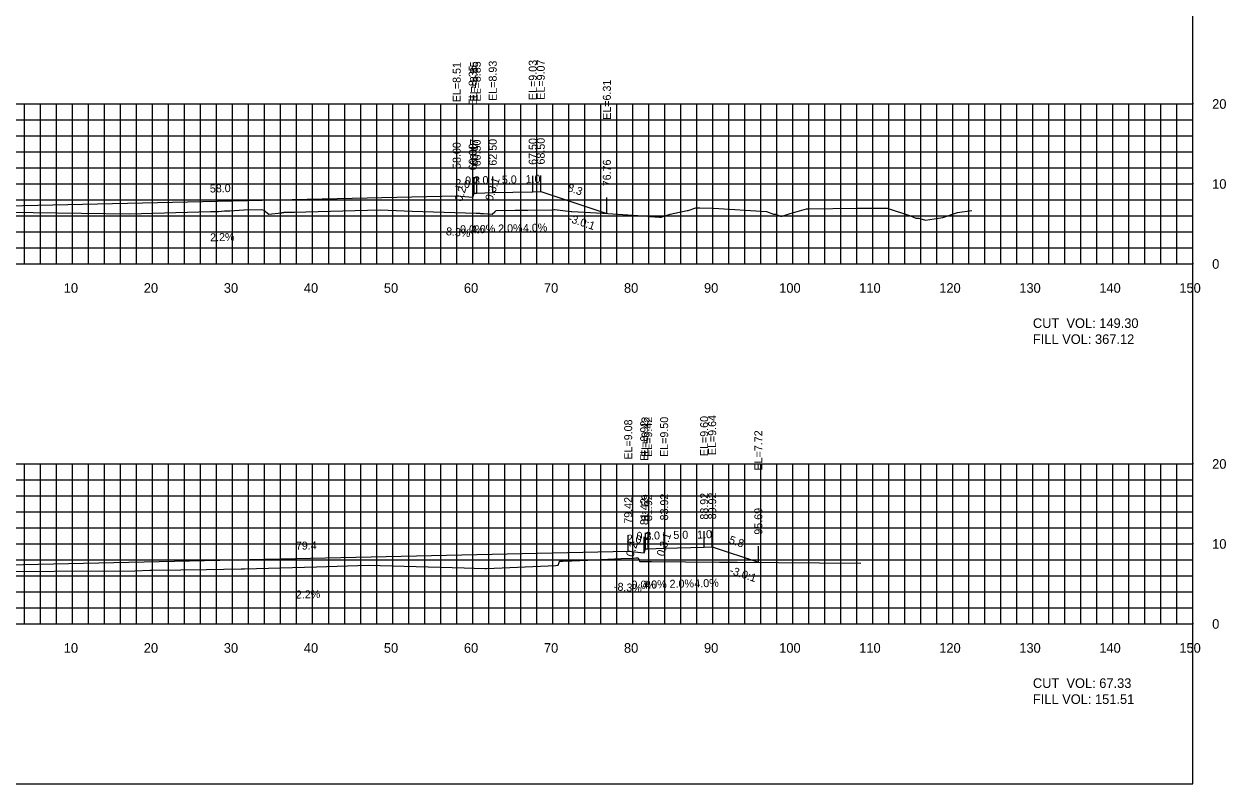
# Model space of a CAD drawing. Extents: x 1797419 to 1809236, y 248759 to 251512.
# Drawn here: x 1807054.9 to 1807205.1, y 250417.3 to 250512.3 of the extents above; entities that cross this region are included whole.
import ezdxf

# ---------------------------------------------------------------- set-up
doc = ezdxf.new("R2010")
doc.units = 0
for name, color, linetype in [('10', 7, 'Continuous'), ('3', 7, 'Continuous'), ('31', 7, 'Continuous'), ('4', 7, 'Continuous'), ('60', 7, 'Continuous'), ('ANNO-TXT', 7, 'Continuous'), ('CL-CNST', 7, 'Continuous'), ('Level 62', 7, 'Continuous'), ('M-ROADS', 7, 'Continuous')]:
    doc.layers.add(name, color=color, linetype=linetype)

msp = doc.modelspace()

# ---------------------------------------------------------------- linework, layer by layer
for p, q in [((1807111.17, 250491.1), (1807111.17, 250493.1)), ((1807111.5, 250491.1), (1807111.5, 250493.1)), ((1807113.5, 250491.18), (1807113.5, 250493.18)), ((1807118.5, 250491.28), (1807118.5, 250493.28)), ((1807119.5, 250491.32), (1807119.5, 250493.32)), ((1807109, 250490.77), (1807109, 250492.77)), ((1807111, 250490.6), (1807111, 250492.6)), ((1807127.76, 250488.57), (1807127.76, 250490.57)), ((1807130.43, 250446.34), (1807130.43, 250448.34)), ((1807132.43, 250446.17), (1807132.43, 250448.17)), ((1807132.59, 250446.67), (1807132.59, 250448.67)), ((1807132.92, 250446.67), (1807132.92, 250448.67)), ((1807134.92, 250446.75), (1807134.92, 250448.75)), ((1807139.92, 250446.85), (1807139.92, 250448.85)), ((1807140.92, 250446.89), (1807140.92, 250448.89)), ((1807146.69, 250444.97), (1807146.69, 250446.97))]:
    msp.add_line(p, q)
msp.add_lwpolyline([(1806901, 250417.26), (1807201, 250417.26), (1807201, 250607.26), (1806901, 250607.26)], close=True)
at = {"layer": '60'}
for p, q in [((1807201, 250482.26), (1807201, 250502.26)), ((1807201.06, 250502.26), (1807201, 250502.26)), ((1807201.06, 250492.26), (1807201, 250492.26)), ((1806901, 250482.26), (1807201, 250482.26)), ((1807061, 250482.2), (1807061, 250482.26)), ((1807071, 250482.2), (1807071, 250482.26)), ((1807081, 250482.2), (1807081, 250482.26)), ((1807091, 250482.2), (1807091, 250482.26)), ((1807101, 250482.2), (1807101, 250482.26)), ((1807111, 250482.2), (1807111, 250482.26)), ((1807121, 250482.2), (1807121, 250482.26)), ((1807131, 250482.2), (1807131, 250482.26)), ((1807141, 250482.2), (1807141, 250482.26)), ((1807151, 250482.2), (1807151, 250482.26)), ((1807161, 250482.2), (1807161, 250482.26)), ((1807171, 250482.2), (1807171, 250482.26)), ((1807181, 250482.2), (1807181, 250482.26)), ((1807191, 250482.2), (1807191, 250482.26)), ((1807201, 250482.2), (1807201, 250482.26)), ((1807201.06, 250482.26), (1807201, 250482.26)), ((1807201, 250437.26), (1807201, 250457.26)), ((1807201.06, 250457.26), (1807201, 250457.26)), ((1807201.06, 250447.26), (1807201, 250447.26)), ((1806901, 250437.26), (1807201, 250437.26)), ((1807061, 250437.2), (1807061, 250437.26)), ((1807071, 250437.2), (1807071, 250437.26)), ((1807081, 250437.2), (1807081, 250437.26)), ((1807091, 250437.2), (1807091, 250437.26)), ((1807101, 250437.2), (1807101, 250437.26)), ((1807111, 250437.2), (1807111, 250437.26)), ((1807121, 250437.2), (1807121, 250437.26)), ((1807131, 250437.2), (1807131, 250437.26)), ((1807141, 250437.2), (1807141, 250437.26)), ((1807151, 250437.2), (1807151, 250437.26)), ((1807161, 250437.2), (1807161, 250437.26)), ((1807171, 250437.2), (1807171, 250437.26)), ((1807181, 250437.2), (1807181, 250437.26)), ((1807191, 250437.2), (1807191, 250437.26)), ((1807201, 250437.2), (1807201, 250437.26)), ((1807201.06, 250437.26), (1807201, 250437.26))]:
    msp.add_line(p, q, dxfattribs=at)
at = {"layer": 'CL-CNST'}
for points in [[(1806966.39, 250489.88), (1806970.5, 250488.51), (1806971.5, 250488.47), (1806976.5, 250488.37), (1806978.5, 250488.29), (1806978.83, 250488.29), (1806979, 250487.79), (1806981, 250487.95), (1807051, 250489.49), (1807109, 250490.77), (1807111, 250490.6), (1807111.17, 250491.1), (1807111.5, 250491.1), (1807113.5, 250491.18), (1807118.5, 250491.28), (1807119.5, 250491.32), (1807127.76, 250488.57)], [(1806968.13, 250444.4), (1806970.5, 250443.61), (1806971.5, 250443.57), (1806976.5, 250443.47), (1806978.5, 250443.39), (1806978.83, 250443.39), (1806979, 250442.89), (1806981, 250443.05), (1807051, 250444.59), (1807130.43, 250446.34), (1807132.43, 250446.17), (1807132.59, 250446.67), (1807132.92, 250446.67), (1807134.92, 250446.75), (1807139.92, 250446.85), (1807140.92, 250446.89), (1807146.69, 250444.97)]]:
    msp.add_lwpolyline(points, dxfattribs=at)
at = {"layer": 'Level 62'}
for p, q in [((1806901, 250502.26), (1807201, 250502.26)), ((1807055, 250482.26), (1807055, 250502.26)), ((1807057, 250482.26), (1807057, 250502.26)), ((1807059, 250482.26), (1807059, 250502.26)), ((1807061, 250482.26), (1807061, 250502.26)), ((1807063, 250482.26), (1807063, 250502.26)), ((1807065, 250482.26), (1807065, 250502.26)), ((1807067, 250482.26), (1807067, 250502.26)), ((1807069, 250482.26), (1807069, 250502.26)), ((1807071, 250482.26), (1807071, 250502.26)), ((1807073, 250482.26), (1807073, 250502.26)), ((1807075, 250482.26), (1807075, 250502.26)), ((1807077, 250482.26), (1807077, 250502.26)), ((1807079, 250482.26), (1807079, 250502.26)), ((1807081, 250482.26), (1807081, 250502.26)), ((1807083, 250482.26), (1807083, 250502.26)), ((1807085, 250482.26), (1807085, 250502.26)), ((1807087, 250482.26), (1807087, 250502.26)), ((1807089, 250482.26), (1807089, 250502.26)), ((1807091, 250482.26), (1807091, 250502.26)), ((1807093, 250482.26), (1807093, 250502.26)), ((1807095, 250482.26), (1807095, 250502.26)), ((1807097, 250482.26), (1807097, 250502.26)), ((1807099, 250482.26), (1807099, 250502.26)), ((1807101, 250482.26), (1807101, 250502.26)), ((1807103, 250482.26), (1807103, 250502.26)), ((1807105, 250482.26), (1807105, 250502.26)), ((1807107, 250482.26), (1807107, 250502.26)), ((1807109, 250482.26), (1807109, 250502.26)), ((1807111, 250482.26), (1807111, 250502.26)), ((1807113, 250482.26), (1807113, 250502.26)), ((1807115, 250482.26), (1807115, 250502.26)), ((1807117, 250482.26), (1807117, 250502.26)), ((1807119, 250482.26), (1807119, 250502.26)), ((1807121, 250482.26), (1807121, 250502.26)), ((1807123, 250482.26), (1807123, 250502.26)), ((1807125, 250482.26), (1807125, 250502.26)), ((1807127, 250482.26), (1807127, 250502.26)), ((1807129, 250482.26), (1807129, 250502.26)), ((1807131, 250482.26), (1807131, 250502.26)), ((1807133, 250482.26), (1807133, 250502.26)), ((1807135, 250482.26), (1807135, 250502.26)), ((1807137, 250482.26), (1807137, 250502.26)), ((1807139, 250482.26), (1807139, 250502.26)), ((1807141, 250482.26), (1807141, 250502.26)), ((1807143, 250482.26), (1807143, 250502.26)), ((1807145, 250482.26), (1807145, 250502.26)), ((1807147, 250482.26), (1807147, 250502.26)), ((1807149, 250482.26), (1807149, 250502.26)), ((1807151, 250482.26), (1807151, 250502.26)), ((1807153, 250482.26), (1807153, 250502.26)), ((1807155, 250482.26), (1807155, 250502.26)), ((1807157, 250482.26), (1807157, 250502.26)), ((1807159, 250482.26), (1807159, 250502.26)), ((1807161, 250482.26), (1807161, 250502.26)), ((1807163, 250482.26), (1807163, 250502.26)), ((1807165, 250482.26), (1807165, 250502.26)), ((1807167, 250482.26), (1807167, 250502.26)), ((1807169, 250482.26), (1807169, 250502.26)), ((1807171, 250482.26), (1807171, 250502.26)), ((1807173, 250482.26), (1807173, 250502.26)), ((1807175, 250482.26), (1807175, 250502.26)), ((1807177, 250482.26), (1807177, 250502.26)), ((1807179, 250482.26), (1807179, 250502.26)), ((1807181, 250482.26), (1807181, 250502.26)), ((1807183, 250482.26), (1807183, 250502.26)), ((1807185, 250482.26), (1807185, 250502.26)), ((1807187, 250482.26), (1807187, 250502.26)), ((1807189, 250482.26), (1807189, 250502.26)), ((1807191, 250482.26), (1807191, 250502.26)), ((1807193, 250482.26), (1807193, 250502.26)), ((1807195, 250482.26), (1807195, 250502.26)), ((1807197, 250482.26), (1807197, 250502.26)), ((1807199, 250482.26), (1807199, 250502.26)), ((1807201, 250482.26), (1807201, 250502.26)), ((1806901, 250500.26), (1807201, 250500.26)), ((1806901, 250498.26), (1807201, 250498.26)), ((1806901, 250496.26), (1807201, 250496.26)), ((1806901, 250494.26), (1807201, 250494.26)), ((1806901, 250492.26), (1807201, 250492.26)), ((1806901, 250490.26), (1807201, 250490.26)), ((1806901, 250488.26), (1807201, 250488.26)), ((1806901, 250486.26), (1807201, 250486.26)), ((1806901, 250484.26), (1807201, 250484.26)), ((1806901, 250482.26), (1807201, 250482.26)), ((1806901, 250457.26), (1807201, 250457.26)), ((1807055, 250437.26), (1807055, 250457.26)), ((1807057, 250437.26), (1807057, 250457.26)), ((1807059, 250437.26), (1807059, 250457.26)), ((1807061, 250437.26), (1807061, 250457.26)), ((1807063, 250437.26), (1807063, 250457.26)), ((1807065, 250437.26), (1807065, 250457.26)), ((1807067, 250437.26), (1807067, 250457.26)), ((1807069, 250437.26), (1807069, 250457.26)), ((1807071, 250437.26), (1807071, 250457.26)), ((1807073, 250437.26), (1807073, 250457.26)), ((1807075, 250437.26), (1807075, 250457.26)), ((1807077, 250437.26), (1807077, 250457.26)), ((1807079, 250437.26), (1807079, 250457.26)), ((1807081, 250437.26), (1807081, 250457.26)), ((1807083, 250437.26), (1807083, 250457.26)), ((1807085, 250437.26), (1807085, 250457.26)), ((1807087, 250437.26), (1807087, 250457.26)), ((1807089, 250437.26), (1807089, 250457.26)), ((1807091, 250437.26), (1807091, 250457.26)), ((1807093, 250437.26), (1807093, 250457.26)), ((1807095, 250437.26), (1807095, 250457.26)), ((1807097, 250437.26), (1807097, 250457.26)), ((1807099, 250437.26), (1807099, 250457.26)), ((1807101, 250437.26), (1807101, 250457.26)), ((1807103, 250437.26), (1807103, 250457.26)), ((1807105, 250437.26), (1807105, 250457.26)), ((1807107, 250437.26), (1807107, 250457.26)), ((1807109, 250437.26), (1807109, 250457.26)), ((1807111, 250437.26), (1807111, 250457.26)), ((1807113, 250437.26), (1807113, 250457.26)), ((1807115, 250437.26), (1807115, 250457.26)), ((1807117, 250437.26), (1807117, 250457.26)), ((1807119, 250437.26), (1807119, 250457.26)), ((1807121, 250437.26), (1807121, 250457.26)), ((1807123, 250437.26), (1807123, 250457.26)), ((1807125, 250437.26), (1807125, 250457.26)), ((1807127, 250437.26), (1807127, 250457.26)), ((1807129, 250437.26), (1807129, 250457.26)), ((1807131, 250437.26), (1807131, 250457.26)), ((1807133, 250437.26), (1807133, 250457.26)), ((1807135, 250437.26), (1807135, 250457.26)), ((1807137, 250437.26), (1807137, 250457.26)), ((1807139, 250437.26), (1807139, 250457.26)), ((1807141, 250437.26), (1807141, 250457.26)), ((1807143, 250437.26), (1807143, 250457.26)), ((1807145, 250437.26), (1807145, 250457.26)), ((1807147, 250437.26), (1807147, 250457.26)), ((1807149, 250437.26), (1807149, 250457.26)), ((1807151, 250437.26), (1807151, 250457.26)), ((1807153, 250437.26), (1807153, 250457.26)), ((1807155, 250437.26), (1807155, 250457.26)), ((1807157, 250437.26), (1807157, 250457.26)), ((1807159, 250437.26), (1807159, 250457.26)), ((1807161, 250437.26), (1807161, 250457.26)), ((1807163, 250437.26), (1807163, 250457.26)), ((1807165, 250437.26), (1807165, 250457.26)), ((1807167, 250437.26), (1807167, 250457.26)), ((1807169, 250437.26), (1807169, 250457.26)), ((1807171, 250437.26), (1807171, 250457.26)), ((1807173, 250437.26), (1807173, 250457.26)), ((1807175, 250437.26), (1807175, 250457.26)), ((1807177, 250437.26), (1807177, 250457.26)), ((1807179, 250437.26), (1807179, 250457.26)), ((1807181, 250437.26), (1807181, 250457.26)), ((1807183, 250437.26), (1807183, 250457.26)), ((1807185, 250437.26), (1807185, 250457.26)), ((1807187, 250437.26), (1807187, 250457.26)), ((1807189, 250437.26), (1807189, 250457.26)), ((1807191, 250437.26), (1807191, 250457.26)), ((1807193, 250437.26), (1807193, 250457.26)), ((1807195, 250437.26), (1807195, 250457.26)), ((1807197, 250437.26), (1807197, 250457.26)), ((1807199, 250437.26), (1807199, 250457.26)), ((1807201, 250437.26), (1807201, 250457.26)), ((1806901, 250455.26), (1807201, 250455.26)), ((1806901, 250453.26), (1807201, 250453.26)), ((1806901, 250451.26), (1807201, 250451.26)), ((1806901, 250449.26), (1807201, 250449.26)), ((1806901, 250447.26), (1807201, 250447.26)), ((1806901, 250445.26), (1807201, 250445.26)), ((1806901, 250443.26), (1807201, 250443.26)), ((1806901, 250441.26), (1807201, 250441.26)), ((1806901, 250439.26), (1807201, 250439.26)), ((1806901, 250437.26), (1807201, 250437.26))]:
    msp.add_line(p, q, dxfattribs=at)
at = {"layer": 'M-ROADS'}
for points in [[(1807049.99, 250488.77), (1807068.16, 250488.52), (1807078.22, 250488.81), (1807079.23, 250488.83), (1807079.97, 250488.89), (1807080.08, 250488.89), (1807080.32, 250488.89), (1807080.54, 250488.89), (1807080.66, 250488.89), (1807082.41, 250489.02), (1807082.45, 250489.03), (1807082.46, 250489.03), (1807084.62, 250489.09), (1807084.94, 250488.97), (1807085.14, 250488.78), (1807085.53, 250488.5), (1807087.05, 250488.67), (1807087.07, 250488.67), (1807087.12, 250488.67), (1807087.13, 250488.67), (1807087.19, 250488.69), (1807087.24, 250488.7), (1807087.28, 250488.68), (1807087.29, 250488.68), (1807087.38, 250488.71), (1807087.43, 250488.73), (1807088.61, 250488.75), (1807088.73, 250488.75), (1807090.14, 250488.77), (1807097.87, 250488.97), (1807099.44, 250489.01), (1807103.44, 250488.88), (1807111.44, 250488.61), (1807111.48, 250488.61), (1807111.63, 250488.62), (1807111.76, 250488.62), (1807111.88, 250488.6), (1807111.98, 250488.58), (1807112.02, 250488.58), (1807112.07, 250488.57), (1807112.14, 250488.56), (1807112.22, 250488.55), (1807112.28, 250488.56), (1807112.34, 250488.57), (1807113.41, 250488.49), (1807113.76, 250488.79), (1807113.91, 250488.93), (1807116.29, 250488.97), (1807117.36, 250488.98), (1807117.38, 250488.98), (1807117.78, 250488.98), (1807117.9, 250488.97), (1807120.9, 250489.02), (1807120.93, 250489.02), (1807120.94, 250489.04), (1807121.18, 250489.05), (1807121.23, 250489.05), (1807123.3, 250488.83), (1807123.4, 250488.83), (1807127.26, 250488.6), (1807132.9, 250488.22), (1807133.13, 250488.2), (1807134.35, 250488.13), (1807134.53, 250488.13), (1807135.67, 250488.47), (1807137.78, 250488.94), (1807137.93, 250488.95), (1807138.88, 250489.27), (1807139.28, 250489.27), (1807139.37, 250489.27), (1807141.1, 250489.24), (1807147.71, 250488.82), (1807148.59, 250488.47), (1807148.85, 250488.48), (1807149.45, 250488.22), (1807149.67, 250488.22), (1807150.67, 250488.57), (1807152.7, 250489.16), (1807152.94, 250489.16), (1807159.01, 250489.22), (1807162.27, 250489.25), (1807162.38, 250489.25), (1807162.77, 250489.25), (1807165.72, 250488.26), (1807166.35, 250487.97), (1807166.74, 250487.97), (1807166.76, 250487.97), (1807166.88, 250487.96), (1807167.58, 250487.72), (1807169.74, 250488.05), (1807171.56, 250488.69), (1807173.35, 250488.96)], [(1807048.61, 250443.8), (1807068.78, 250443.92), (1807070.67, 250443.97), (1807070.95, 250443.97), (1807074.54, 250444.01), (1807077.74, 250444.06), (1807082.06, 250444.14), (1807082.41, 250444.14), (1807082.5, 250444.14), (1807091.5, 250444.42), (1807097.95, 250444.61), (1807097.95, 250444.61), (1807100.92, 250444.53), (1807109.95, 250444.29), (1807111.2, 250444.25), (1807112.53, 250444.21), (1807112.73, 250444.21), (1807115.62, 250444.3), (1807121.37, 250444.57), (1807121.68, 250444.6), (1807121.81, 250444.95), (1807121.86, 250445.11), (1807122.07, 250445.12), (1807122.25, 250445.12), (1807123.39, 250445.16), (1807125.38, 250445.25), (1807129.57, 250445.46), (1807131.13, 250445.5), (1807131.39, 250445.51), (1807131.67, 250445.52), (1807131.81, 250445.23), (1807131.86, 250445.08), (1807132.3, 250445.08), (1807133.28, 250445.07), (1807133.35, 250445.07), (1807141.82, 250444.99), (1807142.23, 250444.99), (1807142.28, 250444.99), (1807142.47, 250444.99), (1807143.93, 250444.99), (1807144.03, 250444.99), (1807159.51, 250444.87)]]:
    msp.add_lwpolyline(points, dxfattribs=at)

# ---------------------------------------------------------------- texts
for s, rotation, p in [('0.3:1', 71.5647, (1807113.46, 250490.06)), ('-3.0:1', 341.5651, (1807122.84, 250487.57)), ('0.3:1', 71.5647, (1807134.88, 250445.63)), ('-3.0:1', 341.5651, (1807143.02, 250443.56))]:
    msp.add_text(s, height=1, rotation=rotation).set_placement(p)
at = {"layer": '10'}
for s, p in [('10', (1807059.9, 250478.66)), ('20', (1807069.9, 250478.66)), ('30', (1807079.9, 250478.66)), ('40', (1807089.9, 250478.66)), ('50', (1807099.9, 250478.66)), ('60', (1807109.9, 250478.66)), ('70', (1807119.9, 250478.66)), ('80', (1807129.9, 250478.66)), ('90', (1807139.9, 250478.66)), ('100', (1807149.3, 250478.66)), ('110', (1807159.3, 250478.66)), ('120', (1807169.3, 250478.66)), ('130', (1807179.3, 250478.66)), ('140', (1807189.3, 250478.66)), ('150', (1807199.3, 250478.66)), ('10', (1807059.9, 250433.66)), ('20', (1807069.9, 250433.66)), ('30', (1807079.9, 250433.66)), ('40', (1807089.9, 250433.66)), ('50', (1807099.9, 250433.66)), ('60', (1807109.9, 250433.66)), ('70', (1807119.9, 250433.66)), ('80', (1807129.9, 250433.66)), ('90', (1807139.9, 250433.66)), ('100', (1807149.3, 250433.66)), ('110', (1807159.3, 250433.66)), ('120', (1807169.3, 250433.66)), ('130', (1807179.3, 250433.66)), ('140', (1807189.3, 250433.66)), ('150', (1807199.3, 250433.66))]:
    msp.add_text(s, height=1.2, dxfattribs=at).set_placement(p)
at = {"layer": '3'}
for s, p in [('EL=8.51', (1807109.5, 250502.48)), ('EL=8.35', (1807111.5, 250502.07)), ('EL=8.85', (1807111.67, 250502.57)), ('EL=8.85', (1807112, 250502.57)), ('EL=8.93', (1807114, 250502.65)), ('EL=9.03', (1807119, 250502.75)), ('EL=9.07', (1807120, 250502.79)), ('EL=6.31', (1807128.26, 250500.28)), ('58.00', (1807109.5, 250494.14)), ('60.17', (1807111.67, 250494.55)), ('60.50', (1807112, 250494.47)), ('62.50', (1807114, 250494.55)), ('67.50', (1807119, 250494.65)), ('68.50', (1807120, 250494.69)), ('60.00', (1807111.5, 250493.97)), ('76.76', (1807128.26, 250491.97)), ('EL=9.42', (1807133.09, 250458.14)), ('EL=9.42', (1807133.42, 250458.14)), ('EL=9.50', (1807135.42, 250458.14)), ('EL=9.60', (1807140.42, 250458.24)), ('EL=9.64', (1807141.42, 250458.36)), ('EL=9.08', (1807130.93, 250457.8)), ('EL=8.92', (1807132.93, 250457.64)), ('EL=7.72', (1807147.19, 250456.44)), ('79.42', (1807130.93, 250449.79)), ('81.42', (1807132.93, 250449.62)), ('81.59', (1807133.09, 250450.12)), ('81.92', (1807133.42, 250450.12)), ('83.92', (1807135.42, 250450.2)), ('88.92', (1807140.42, 250450.3)), ('89.92', (1807141.42, 250450.34)), ('95.69', (1807147.19, 250448.42))]:
    msp.add_text(s, height=1, rotation=90, dxfattribs=at).set_placement(p)
at = {"layer": '31'}
for s, p in [('20', (1807203.4, 250501.66)), ('10', (1807203.4, 250491.66)), ('0', (1807203.4, 250481.66)), ('20', (1807203.4, 250456.66)), ('10', (1807203.4, 250446.66)), ('0', (1807203.4, 250436.66))]:
    msp.add_text(s, height=1.2, dxfattribs=at).set_placement(p)
at = {"layer": '4'}
for s, p in [('0.3', (1807110.05, 250492.2)), ('0.0%', (1807109.42, 250486.1)), ('0.3', (1807131.47, 250447.77)), ('0.0%', (1807130.84, 250441.67))]:
    msp.add_text(s, height=1, dxfattribs=at).set_placement(p)
for s, rotation, p in [('2.0', 2.2906, (1807111.13, 250492.19)), ('5.0', 1.1458, (1807114.65, 250492.3)), ('1.0', 2.2906, (1807117.63, 250492.35)), ('58.0', 1.2603, (1807078.16, 250491.19)), ('0.2', 71.5647, (1807109.64, 250489.98)), ('2.0', 355.2364, (1807108.77, 250491.89)), ('8.3', 341.5651, (1807122.76, 250491.39)), ('4.0%', 2.2906, (1807110.79, 250486.07)), ('2.0%', 1.1458, (1807114.19, 250486.19)), ('4.0%', 2.2906, (1807117.29, 250486.23)), ('2.2%', 1.2603, (1807078.2, 250485.09)), ('-8.3%', 355.2364, (1807107.19, 250485.9)), ('2.0', 355.2364, (1807130.2, 250447.46)), ('2.0', 2.2906, (1807132.56, 250447.76)), ('5.0', 1.1458, (1807136.08, 250447.88)), ('1.0', 2.2906, (1807139.06, 250447.92)), ('5.8', 341.5651, (1807142.94, 250447.38)), ('79.4', 1.2603, (1807088.91, 250446.53)), ('0.2', 71.5647, (1807131.06, 250445.55)), ('-8.3%', 355.2364, (1807128.61, 250441.47)), ('4.0%', 2.2906, (1807132.21, 250441.64)), ('2.0%', 1.1458, (1807135.61, 250441.77)), ('4.0%', 2.2906, (1807138.71, 250441.8)), ('2.2%', 1.2603, (1807088.91, 250440.43))]:
    msp.add_text(s, height=1, rotation=rotation, dxfattribs=at).set_placement(p)
at = {"layer": 'ANNO-TXT'}
for s, p in [('CUT  VOL: 149.30', (1807181, 250474.26)), ('FILL VOL: 367.12', (1807181, 250472.26)), ('CUT  VOL: 67.33', (1807181, 250429.26)), ('FILL VOL: 151.51', (1807181, 250427.26))]:
    msp.add_text(s, height=1.2, dxfattribs=at).set_placement(p)

doc.saveas('drawing.dxf')
